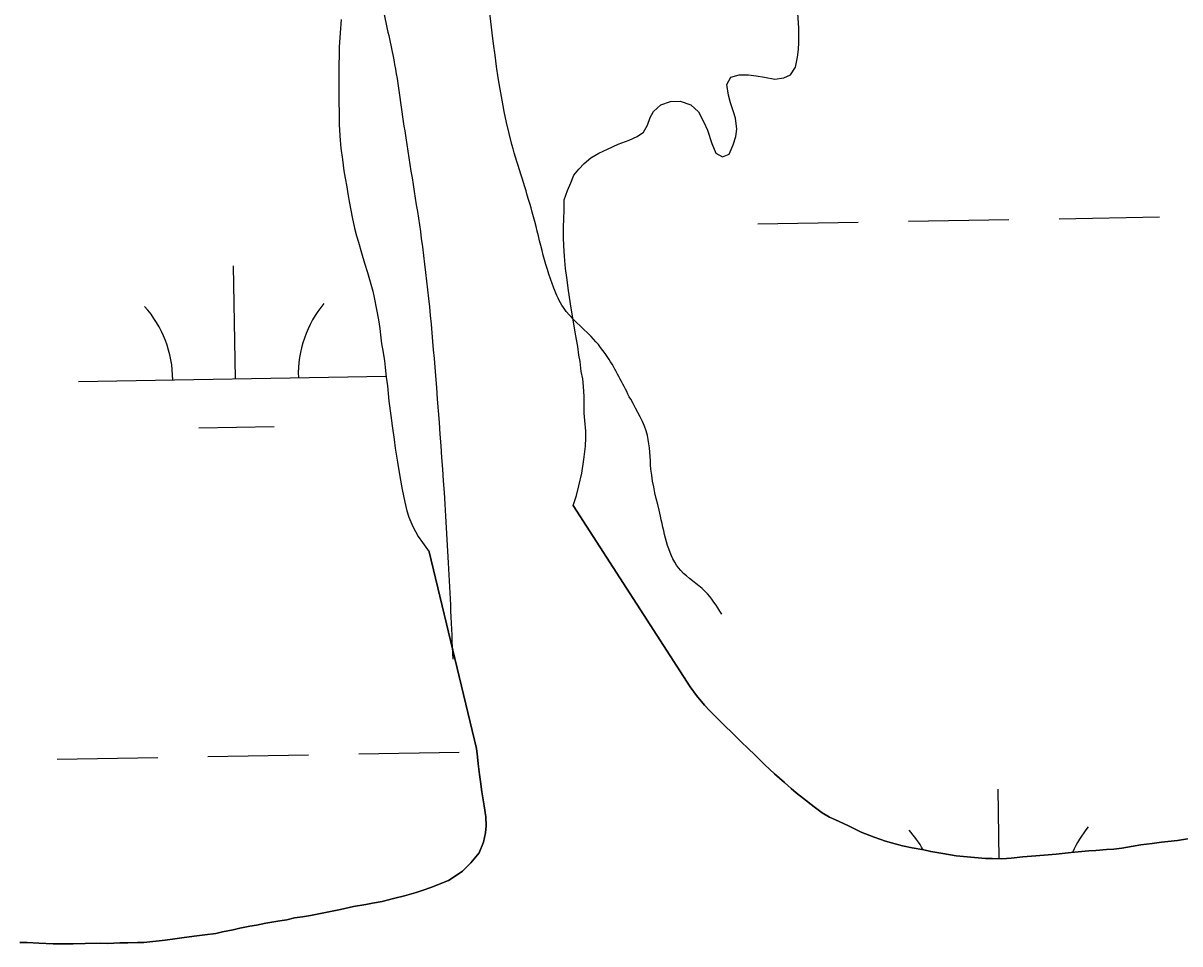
# Model space of a CAD drawing. Extents: x 3887375 to 3925618, y 296674 to 322633.
# Drawn here: x 3919500.7 to 3919869, y 315122 to 315415.1 of the extents above; entities that cross this region are included whole.
import ezdxf

# ---------------------------------------------------------------- set-up
doc = ezdxf.new("R2010")
doc.units = 0
for name, color, linetype in [('V-RIVR-EDGE', 7, 'Continuous'), ('V-TOPO-SHOR', 7, 'Continuous'), ('V-WETL-SWMP', 7, 'Continuous')]:
    doc.layers.add(name, color=color, linetype=linetype)

msp = doc.modelspace()

# ---------------------------------------------------------------- linework, layer by layer
at = {"layer": 'V-RIVR-EDGE'}
for points in [[(3918543.76, 316040.89), (3918545.72, 316054.7), (3918548.79, 316056.99), (3918559.15, 316055.82), (3918564.9, 316050.81), (3918571.41, 316043.89), (3918576.01, 316044.26), (3918580.65, 316055.38), (3918584.11, 316058.44), (3918588.71, 316058.81), (3918594.1, 316062.64), (3918598.7, 316063.01), (3918601, 316058.78), (3918600.2, 316048.81), (3918594.78, 316029.63), (3918586.28, 316007.39), (3918585.87, 315996.26), (3918585.45, 315978.22), (3918590.39, 315959.02), (3918600.33, 315944.03), (3918616.42, 315932.47), (3918624.48, 315933.22), (3918633.31, 315934.35), (3918635.61, 315933.19), (3918635.6, 315926.28), (3918637.11, 315918.22), (3918641.33, 315916.67), (3918650.55, 315919.34), (3918655.95, 315930.84), (3918659.03, 315933.52), (3918663.25, 315932.36), (3918670.9, 315923.89), (3918682.02, 315918.11), (3918690.44, 315908.49), (3918694.23, 315891.6), (3918698, 315862.8), (3918698.36, 315851.67), (3918706.39, 315840.9), (3918717.12, 315835.12), (3918729.79, 315835.47), (3918740.54, 315839.28), (3918743.25, 315847.72), (3918743.26, 315851.94), (3918740.97, 315855.4), (3918733.68, 315858.11), (3918730.62, 315860.8), (3918729.86, 315865.02), (3918731.83, 315884.21), (3918734.18, 315905.31), (3918738.82, 315919.5), (3918747.69, 315933.3), (3918766.92, 315951.67), (3918783.45, 315963.53), (3918797.67, 315970.79), (3918802.67, 315974.61), (3918808.06, 315981.13), (3918814.21, 315983.8), (3918821.12, 315984.55), (3918827.64, 315984.53), (3918839.15, 315979.51), (3918845.27, 315972.21), (3918854.06, 315959.13), (3918860.56, 315948.76), (3918867.85, 315945.28), (3918875.52, 315945.26), (3918884.75, 315951), (3918897.83, 315964.78), (3918904, 315973.6), (3918908.24, 315982.8), (3918919.01, 315990.45), (3918926.69, 315993.5), (3918937.05, 315994.24), (3918943.96, 315991.92), (3918950.48, 315989.99), (3918957.77, 315990.35), (3918964.31, 315996.09), (3918974.7, 316007.58), (3918985.09, 316017.53), (3918988.93, 316019.44), (3918991.23, 316019.44), (3918997.37, 316018.65), (3919012.71, 316013.24), (3919032.27, 316005.52), (3919042.25, 316005.11), (3919051.83, 316000.86), (3919062.94, 315991.24), (3919071.73, 315975.48), (3919073.61, 315963.2), (3919072.42, 315944.01), (3919072.78, 315934.8), (3919073.52, 315925.97), (3919070.82, 315918.68), (3919060.79, 315899.52), (3919060.01, 315894.91), (3919059.99, 315886.47), (3919060.35, 315876.49), (3919059.56, 315866.9), (3919051.09, 315856.94), (3919041.47, 315847.37), (3919027.22, 315826.29), (3919016.06, 315815.19), (3919000.29, 315799.49), (3918992.58, 315787.61), (3918982.95, 315773.82), (3918976.4, 315764.62), (3918972.93, 315758.49), (3918969.82, 315742), (3918960.95, 315725.13), (3918943.62, 315699.46), (3918931.68, 315684.13), (3918923.21, 315673.41), (3918910.5, 315656.55), (3918904.35, 315649.66), (3918900.49, 315643.91), (3918900.48, 315637.77), (3918901.6, 315627.02), (3918898.51, 315618.97), (3918887.75, 315612.09), (3918871.62, 315606.75), (3918864.7, 315603.32), (3918860.46, 315596.8), (3918858.9, 315584.91), (3918858.88, 315576.85), (3918852.72, 315569.57), (3918840.8, 315560.01), (3918836.95, 315555.41), (3918836.55, 315549.27), (3918835.77, 315543.51), (3918830.76, 315538.54), (3918828.07, 315535.47), (3918821.54, 315535.11), (3918819.23, 315531.66), (3918815.76, 315525.14), (3918815.32, 315501.73), (3918814.9, 315487.53), (3918809.49, 315473.73), (3918802.94, 315463.76), (3918802.16, 315454.94), (3918799.84, 315449.95), (3918792.15, 315444.21), (3918781.76, 315434.26), (3918780.6, 315430.04), (3918780.2, 315423.9), (3918782.89, 315423.51), (3918792.49, 315425.41), (3918805.93, 315431.13), (3918813.63, 315438.79), (3918817.49, 315446.07), (3918820.56, 315447.6), (3918830.54, 315447.57), (3918835.52, 315444.49), (3918844.34, 315439.48), (3918849.71, 315440.23), (3918855.86, 315444.06), (3918865.48, 315452.48), (3918870.47, 315452.46), (3918874.68, 315449.38), (3918885.81, 315447.05), (3918894.25, 315446.65), (3918901.17, 315450.47), (3918905.02, 315458.14), (3918908.87, 315461.97), (3918912.71, 315461.96), (3918919.99, 315455.03), (3918929.96, 315454.62), (3918941.86, 315455.74), (3918950.71, 315461.86), (3918955.7, 315464.92), (3918961.08, 315465.67), (3918969.51, 315461.05), (3918978.32, 315454.5), (3918995.18, 315443.71), (3919007.06, 315436.77), (3919022.77, 315425.61), (3919038.11, 315417.89), (3919051.53, 315412.87), (3919057.66, 315409.4), (3919058.42, 315404.41), (3919063.39, 315399.41), (3919071.44, 315396.32), (3919081.42, 315395.91), (3919102.54, 315400.46), (3919114.46, 315406.19), (3919124.84, 315413.46), (3919132.13, 315415.74), (3919137.5, 315411.12), (3919140.16, 315403.44), (3919145.91, 315398.05), (3919150.51, 315398.04), (3919155.89, 315400.71), (3919160.12, 315401.47), (3919169.32, 315398.38), (3919171.99, 315390.69), (3919177.73, 315383.39), (3919186.54, 315376.07), (3919190.76, 315376.45), (3919203.07, 315387.55), (3919214.98, 315394.04), (3919227.27, 315394.78), (3919246.45, 315391.28), (3919259.49, 315386.26), (3919274.81, 315375.09), (3919279.4, 315368.93), (3919287.08, 315368.92), (3919296.67, 315365.44), (3919303.17, 315359.28), (3919308.52, 315346.99), (3919313.09, 315335.46), (3919317.29, 315324.32), (3919318.42, 315315.49), (3919318.78, 315305.51), (3919318.76, 315299.75), (3919321.82, 315295.52), (3919331.03, 315295.12), (3919341.4, 315295.09), (3919347.54, 315297.38), (3919350.63, 315302.36), (3919349.9, 315320.02), (3919351.48, 315336.52), (3919354.2, 315349.18), (3919360.37, 315361.06), (3919361.92, 315369.11), (3919366.16, 315374.86), (3919369.99, 315374.08), (3919379.59, 315373.68), (3919386.89, 315377.11), (3919397.27, 315385.53), (3919404.97, 315393.96), (3919406.9, 315399.32), (3919406.93, 315411.22), (3919404.29, 315428.88), (3919403.94, 315441.17), (3919402.42, 315450), (3919399.37, 315456.15), (3919393.62, 315462.3), (3919389.42, 315470.76), (3919387.53, 315479.59), (3919388.7, 315488.03), (3919395.24, 315496.46), (3919396.41, 315500.68), (3919396.8, 315506.43), (3919392.99, 315514.5), (3919388.42, 315531.02), (3919382.32, 315548.3), (3919382.72, 315554.06), (3919384.65, 315559.81), (3919391.58, 315567.47), (3919396.6, 315577.05), (3919397, 315585.11), (3919395.11, 315596.25), (3919388.99, 315605.47), (3919387.85, 315611.23), (3919388.25, 315617.37), (3919394.43, 315632.71), (3919395.23, 315644.61), (3919404.88, 315667.23), (3919409.92, 315689.48), (3919417.26, 315708.65), (3919417.67, 315716.32), (3919416.53, 315722.85), (3919412.34, 315735.53), (3919402.77, 315744.76), (3919400.09, 315750.53), (3919390.17, 315773.2), (3919384.44, 315783.96), (3919384.46, 315792.02), (3919388.74, 315813.5), (3919391.07, 315828.08), (3919391.89, 315845.73), (3919391.54, 315860.32), (3919390.42, 315874.52), (3919390.44, 315883.35), (3919393.16, 315895.24), (3919394.33, 315902.15), (3919394.73, 315908.29), (3919393.22, 315917.89), (3919393.61, 315924.03), (3919397.09, 315932.46), (3919403.24, 315937.05), (3919409.78, 315940.49), (3919414.4, 315949.69), (3919418.65, 315957.35), (3919435.57, 315972.28), (3919451.73, 315990.28), (3919461.72, 315993.33), (3919472.47, 315993.3), (3919493.94, 315986.34), (3919506.21, 315978.63), (3919517.32, 315970.16), (3919524.59, 315960.93), (3919526.49, 315956.32), (3919530.33, 315954.78), (3919539.51, 315942.09), (3919548.29, 315924.03), (3919552.86, 315908.28), (3919556.65, 315888.31), (3919557.78, 315882.55), (3919565.06, 315875.63), (3919568.44, 315846.45), (3919572.6, 315819.57), (3919575.61, 315796.15), (3919578.63, 315775.8), (3919577.06, 315760.84), (3919578.55, 315745.48), (3919583.82, 315703.63), (3919587.22, 315679.06), (3919591.73, 315642.2), (3919598.5, 315583.85), (3919601.1, 315548.53), (3919603.69, 315512.45), (3919604.43, 315500.16), (3919613.1, 315436.04), (3919614.98, 315421.45), (3919618.4, 315404.94), (3919622.17, 315380.75), (3919627.46, 315346.58), (3919631.96, 315302.82), (3919636.03, 315243.31), (3919637.49, 315212.61)], [(3919723.12, 315226.98), (3919717.76, 315234.28), (3919710.1, 315240.83), (3919703.62, 315258.12), (3919700.59, 315273.09), (3919699.46, 315283.84), (3919694.12, 315295.37), (3919687.24, 315308.05), (3919681.5, 315315.36), (3919672.7, 315324.59), (3919669.64, 315330.74), (3919662.79, 315354.94), (3919656.32, 315376.45), (3919647.25, 315433.66), (3919638.94, 315485.11), (3919637.13, 315531.94), (3919638.34, 315556.5), (3919644.95, 315588.72), (3919656.16, 315620.93), (3919664.65, 315639.34), (3919667.73, 315643.55), (3919670.42, 315644.69), (3919675.79, 315645.45), (3919681.55, 315645.43), (3919687.7, 315648.49), (3919690.4, 315652.71), (3919691.94, 315657.31), (3919694.64, 315659.99), (3919699.63, 315661.51), (3919701.18, 315666.11), (3919698.5, 315671.88), (3919695.06, 315674.57), (3919688.54, 315678.81), (3919684.33, 315683.81), (3919680.14, 315696.49), (3919676.72, 315710.69), (3919673.37, 315753.31), (3919672.65, 315770.96), (3919675, 315791.68), (3919681.57, 315810.09), (3919688.55, 315835.79), (3919694.35, 315853.04), (3919702.83, 315869.14), (3919712.45, 315880.63), (3919723.22, 315888.67), (3919732.83, 315893.63), (3919737.83, 315898.23), (3919739.37, 315902.44), (3919743.99, 315905.89), (3919748.99, 315908.95), (3919753.21, 315909.32), (3919763.95, 315907.76), (3919769.33, 315909.66), (3919777.39, 315910.79), (3919793.12, 315908.84), (3919801.94, 315902.29), (3919808.82, 315894.6), (3919817.64, 315890.35), (3919829.54, 315888.4), (3919845.65, 315885.68), (3919854.08, 315882.59), (3919867.49, 315872.19), (3919875.15, 315865.65), (3919879.35, 315855.66), (3919888.54, 315846.42), (3919900.8, 315836.8), (3919910.74, 315824.11), (3919919.14, 315806.05), (3919921.03, 315791.84), (3919926.36, 315775.32), (3919941.26, 315746.5), (3919941.24, 315740.75), (3919940.42, 315718.87), (3919938.46, 315700.07), (3919931.89, 315682.81), (3919917.25, 315662.89), (3919909.55, 315652.93), (3919902.61, 315637.21), (3919902.21, 315630.69), (3919902.18, 315620.33), (3919901.77, 315608.04), (3919901.75, 315601.52), (3919904.43, 315600.36), (3919909.43, 315603.04), (3919918.69, 315621.05), (3919932.55, 315640.59), (3919933.33, 315647.12), (3919934.52, 315660.55), (3919937.23, 315669.37), (3919942.23, 315674.73), (3919947.22, 315675.87), (3919955.67, 315675.85), (3919960.65, 315672.38), (3919967.14, 315658.16), (3919974.75, 315633.96), (3919984.3, 315615.52), (3919992.31, 315592.85), (3920000.7, 315572.49), (3920010.64, 315557.5), (3920020.21, 315546.34), (3920030.49, 315511.77), (3920040.39, 315481.43), (3920046.09, 315458.77), (3920062.48, 315411.14), (3920073.93, 315386.16), (3920088.44, 315354.27), (3920102.94, 315322.76), (3920120.91, 315292.01), (3920130.07, 315272.03), (3920143.41, 315232.85)]]:
    msp.add_spline(points, degree=3, dxfattribs=at)
at = {"layer": 'V-TOPO-SHOR'}
for points in [[(3919675.83, 315261.49), (3919713.08, 315203.87), (3919715.12, 315201.09), (3919717.61, 315197.97), (3919719.29, 315196.16), (3919721.94, 315193.56), (3919724.15, 315191.4), (3919726.45, 315189.15), (3919729.54, 315186.13), (3919731.31, 315184.4), (3919733.87, 315181.98), (3919736.88, 315179.04), (3919739.88, 315176.1), (3919743.14, 315173.34), (3919745.18, 315171.44), (3919746.85, 315170.06), (3919749.14, 315168.25), (3919752.58, 315165.58), (3919755.14, 315163.77), (3919757.43, 315162.39), (3919759.36, 315161.54), (3919763.23, 315159.66), (3919767.53, 315157.61), (3919771.66, 315155.99), (3919775.26, 315154.72), (3919777.19, 315154.13), (3919780.69, 315153.21), (3919783.76, 315152.54), (3919787.44, 315151.89), (3919789.72, 315151.39), (3919793.48, 315150.73), (3919797.78, 315150.08), (3919802.42, 315149.6), (3919807.14, 315149.22), (3919809.24, 315149.15), (3919812.3, 315149.1), (3919815.27, 315149.31), (3919818.94, 315149.7), (3919823.13, 315150.01), (3919827.06, 315150.31), (3919829.59, 315150.6), (3919834.39, 315151.09), (3919836.58, 315151.29), (3919839.98, 315151.59), (3919842.25, 315151.7), (3919845.66, 315152), (3919847.93, 315152.2), (3919850.46, 315152.49), (3919854.13, 315153.15), (3919856.57, 315153.52), (3919860.15, 315154), (3919863.12, 315154.38), (3919868.18, 315154.87), (3919874.73, 315155.99)], [(3919514.43, 315122.01), (3919516.61, 315122.04), (3919520.46, 315122.08), (3919525.35, 315122.22), (3919527.71, 315122.16), (3919531.47, 315122.29), (3919534, 315122.31), (3919537.15, 315122.44), (3919539.16, 315122.46), (3919545.88, 315123.23), (3919549.03, 315123.62), (3919551.99, 315124), (3919556.01, 315124.57), (3919558.54, 315124.86), (3919562.03, 315125.33), (3919564.21, 315125.8), (3919567.53, 315126.44), (3919569.71, 315126.99), (3919572.85, 315127.64), (3919574.94, 315128.01), (3919577.91, 315128.57), (3919582.45, 315129.32), (3919584.63, 315129.69), (3919587.07, 315130.33), (3919589.6, 315130.62), (3919592.22, 315131), (3919595.36, 315131.65), (3919597.54, 315132.11), (3919601.73, 315132.94), (3919605.91, 315133.86), (3919609.75, 315134.51), (3919611.93, 315134.98), (3919614.98, 315135.53), (3919618.56, 315136.45), (3919622.13, 315137.28), (3919625.79, 315138.36), (3919627.71, 315138.99), (3919630.76, 315140.08), (3919633.72, 315141.25), (3919636.07, 315142.23), (3919638.93, 315143.93), (3919640.58, 315145.17), (3919643.26, 315147.82), (3919645.85, 315151), (3919647.3, 315154.34), (3919647.88, 315157.31), (3919648.11, 315159.59), (3919647.99, 315162.47), (3919647.52, 315165.97), (3919646.68, 315170.41), (3919646.3, 315173.65), (3919646.01, 315175.91), (3919645.54, 315179.32), (3919645.33, 315181.5), (3919645.04, 315184.21), (3919629.93, 315246.83)], [(3919499.65, 315122.46), (3919502.01, 315122.4), (3919505.68, 315122.18), (3919510.23, 315122.05), (3919514.43, 315122.01)]]:
    msp.add_lwpolyline(points, dxfattribs=at)
at = {"layer": 'V-WETL-SWMP'}
for p, q in [((3919734.56, 315351.18), (3919766.56, 315351.73)), ((3919782.56, 315352), (3919814.55, 315352.55)), ((3919830.55, 315352.83), (3919862.54, 315353.38)), ((3919568.32, 315301.89), (3919567.7, 315337.88)), ((3919518.33, 315301.03), (3919616.27, 315302.71)), ((3919556.59, 315286.25), (3919580.58, 315286.67)), ((3919511.55, 315180.83), (3919543.54, 315181.37)), ((3919559.54, 315181.65), (3919591.53, 315182.2)), ((3919607.53, 315182.47), (3919639.53, 315183.02)), ((3919811.45, 315149.11), (3919811.07, 315171.22))]:
    msp.add_line(p, q, dxfattribs=at)
for points in [[(3919717.45, 315383.55), (3919718.61, 315381.03), (3919719.97, 315376.76), (3919721.23, 315373.72), (3919723.34, 315372.52), (3919725.43, 315373.41), (3919726.71, 315376.31), (3919727.64, 315379.03), (3919727.87, 315381.3), (3919727.48, 315384.88), (3919726.85, 315386.89), (3919725.95, 315389.76), (3919725.31, 315392.2), (3919724.75, 315395.6), (3919726.03, 315397.89), (3919728.64, 315398.61), (3919731.61, 315398.65), (3919734.06, 315398.33), (3919736.69, 315397.92), (3919740.02, 315397.25), (3919742.9, 315397.72), (3919744.98, 315398.62), (3919746.62, 315401.09), (3919747.28, 315404.24), (3919747.6, 315406.69), (3919747.67, 315408.87), (3919747.7, 315413.51), (3919747.39, 315418.22)], [(3919601.94, 315416.22), (3919601.64, 315412.02), (3919601.34, 315407.39), (3919601.27, 315405.2), (3919601.23, 315401.44), (3919601.17, 315398.65), (3919601.22, 315394.28), (3919601.18, 315389.73), (3919601.3, 315386.85), (3919601.35, 315382.66), (3919601.58, 315377.77), (3919601.87, 315375.32), (3919602.34, 315371.66), (3919602.82, 315368.08), (3919603.2, 315365.72), (3919603.75, 315363.02), (3919604.12, 315360.75), (3919604.59, 315357.79), (3919605.43, 315353.34), (3919606.17, 315349.85), (3919606.81, 315347.33), (3919607.44, 315345.32), (3919608.44, 315341.93), (3919609.35, 315338.7), (3919610.34, 315335.74), (3919611.16, 315332.78), (3919612.07, 315329.73), (3919612.44, 315327.73), (3919613.18, 315323.98), (3919613.83, 315320.66), (3919614.21, 315317.87), (3919614.49, 315315.86), (3919614.79, 315312.98), (3919615.16, 315310.89), (3919615.72, 315307.58), (3919615.92, 315305.48), (3919616.3, 315302.43), (3919616.68, 315299.64), (3919617.17, 315294.75), (3919617.75, 315290.21), (3919618.22, 315286.89), (3919618.79, 315282.53), (3919619.17, 315279.83), (3919619.92, 315275.29), (3919620.58, 315270.75), (3919621.42, 315266.66), (3919622.25, 315262.65), (3919622.89, 315259.86), (3919623.52, 315257.85), (3919624.78, 315254.81), (3919626.47, 315251.68), (3919627.81, 315249.77), (3919629.94, 315246.83), (3919645.04, 315184.21), (3919645.34, 315181.5), (3919645.54, 315179.32), (3919646.01, 315175.91), (3919646.3, 315173.65), (3919646.68, 315170.41), (3919647.52, 315165.97), (3919647.99, 315162.47), (3919648.11, 315159.59), (3919647.88, 315157.31), (3919647.3, 315154.34), (3919645.85, 315151), (3919643.26, 315147.82), (3919640.58, 315145.17), (3919638.93, 315143.93), (3919636.07, 315142.23), (3919633.72, 315141.25), (3919630.76, 315140.08), (3919627.71, 315139), (3919625.79, 315138.36), (3919622.13, 315137.27), (3919618.56, 315136.45), (3919614.98, 315135.53), (3919611.93, 315134.98), (3919609.75, 315134.51), (3919605.91, 315133.86), (3919601.73, 315132.94), (3919597.54, 315132.11), (3919595.36, 315131.65), (3919592.22, 315131), (3919589.6, 315130.62), (3919587.07, 315130.33), (3919584.63, 315129.69), (3919582.45, 315129.32), (3919577.91, 315128.57), (3919574.94, 315128.01), (3919572.85, 315127.64), (3919569.71, 315126.99), (3919567.53, 315126.44), (3919564.21, 315125.79), (3919562.03, 315125.33)], [(3919856.57, 315153.52), (3919854.13, 315153.15), (3919850.46, 315152.49), (3919847.93, 315152.2), (3919845.66, 315152), (3919842.25, 315151.7), (3919839.98, 315151.59), (3919836.58, 315151.29), (3919834.39, 315151.09), (3919829.59, 315150.6), (3919827.06, 315150.31), (3919823.13, 315150.01), (3919818.94, 315149.7), (3919815.27, 315149.31), (3919812.3, 315149.1), (3919809.24, 315149.15), (3919807.14, 315149.22), (3919802.41, 315149.6), (3919797.78, 315150.08), (3919793.48, 315150.73), (3919789.72, 315151.39), (3919787.44, 315151.89), (3919783.76, 315152.54), (3919780.69, 315153.21), (3919777.19, 315154.13), (3919775.26, 315154.72), (3919771.66, 315155.99), (3919767.53, 315157.61), (3919763.23, 315159.66), (3919759.36, 315161.54), (3919757.43, 315162.39), (3919755.14, 315163.77), (3919752.58, 315165.58), (3919749.14, 315168.25), (3919746.85, 315170.06), (3919745.18, 315171.44), (3919743.14, 315173.34), (3919739.88, 315176.1), (3919736.87, 315179.04), (3919733.87, 315181.98), (3919731.31, 315184.4), (3919729.54, 315186.13), (3919726.45, 315189.15), (3919724.15, 315191.4), (3919721.94, 315193.56), (3919719.29, 315196.16), (3919717.61, 315197.97), (3919715.12, 315201.09), (3919713.08, 315203.87), (3919675.83, 315261.49), (3919676.84, 315264.73), (3919677.59, 315267.8), (3919678.59, 315271.83), (3919679.25, 315276.21), (3919679.72, 315280.41), (3919679.87, 315283.12), (3919679.85, 315285.22), (3919679.54, 315288.62), (3919679.35, 315290.89), (3919679.31, 315294.04), (3919679.29, 315296.22), (3919679.08, 315299.45), (3919678.88, 315301.81), (3919678.41, 315304.16), (3919678.03, 315307.39), (3919677.66, 315309.4), (3919677.27, 315312.19), (3919676.53, 315316.03), (3919675.96, 315320.04), (3919675.22, 315324.4), (3919674.37, 315329.98), (3919673.8, 315334.08), (3919673.42, 315336.96), (3919673.11, 315339.54), (3919672.9, 315342.34), (3919672.68, 315346.53), (3919672.73, 315350.29), (3919672.88, 315352.65), (3919672.93, 315355.62), (3919672.98, 315358.85), (3919674, 315361.84), (3919675.02, 315364.29), (3919676.04, 315366.66), (3919677.59, 315368.6), (3919679.32, 315370.37), (3919681.48, 315372.23), (3919684, 315373.74), (3919686.79, 315375), (3919690.09, 315376.52), (3919693.66, 315377.87), (3919696.18, 315379.03), (3919698.17, 315380.36), (3919699.46, 315382.65), (3919700.31, 315385.02), (3919701.42, 315386.95), (3919703.67, 315389.08), (3919706.8, 315390.16), (3919709.86, 315390.19), (3919713.28, 315389.1), (3919715.67, 315386.85), (3919717.45, 315383.55)], [(3919874.73, 315155.99), (3919868.18, 315154.87), (3919863.12, 315154.38), (3919860.15, 315154), (3919856.57, 315153.52)], [(3919562.03, 315125.33), (3919558.54, 315124.86), (3919556.01, 315124.57), (3919551.99, 315124), (3919549.02, 315123.62), (3919545.88, 315123.23), (3919539.16, 315122.46), (3919537.15, 315122.44), (3919534, 315122.31), (3919531.47, 315122.29), (3919527.71, 315122.16), (3919525.35, 315122.22), (3919520.46, 315122.08), (3919516.61, 315122.04), (3919514.43, 315122.01), (3919510.23, 315122.05), (3919505.68, 315122.18), (3919502.01, 315122.4), (3919499.65, 315122.46)]]:
    msp.add_lwpolyline(points, dxfattribs=at)
for centre, start, end in [((3919513.08, 315301.42), 0.2115, 41.7552), ((3919623.55, 315303.31), 140.2115, 181.7552), ((3919866.91, 315136.65), 140.2115, 155.7501), ((3919756.45, 315134.75), 29.1502, 41.7552)]:
    msp.add_arc(centre, 35.25, start, end, dxfattribs=at)

doc.saveas('drawing.dxf')
